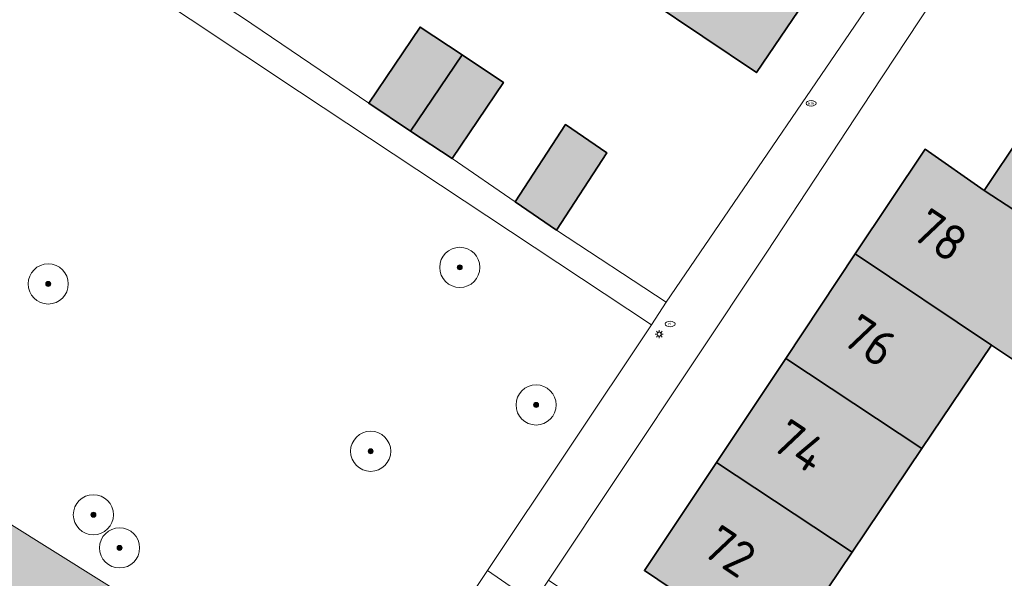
# Model space of a CAD drawing. Header units: metres. Extents: x 125349 to 128236, y 501602 to 503797.
# Tile 198 of 656: x 126637 to 126686, y 501954 to 501982. Entities that reach past the tile are written whole.
import ezdxf
from ezdxf.enums import TextEntityAlignment as Align

# ---------------------------------------------------------------- set-up
doc = ezdxf.new("R2010")
doc.units = ezdxf.units.M
doc.layers.get('0').update_dxf_attribs({"linetype": 'CONTINUOUS'})
for name, color, linetype, lineweight in [('B-WE-GR-BOOM-S-500', 90, 'CONTINUOUS', 18), ('B-WE-IE-MEUBILAIR-S', 7, 'CONTINUOUS', 18), ('B-WE-OG-BEBOUWING-GV', 7, 'CONTINUOUS', 35), ('B-WE-OG-BEBOUWING-T18', 10, 'CONTINUOUS', 18), ('B-WE-OG-TERREIN_BEGROEID-GV', 7, 'CONTINUOUS', 18), ('B-WE-OG-TERREIN_ERF-GV', 7, 'CONTINUOUS', 18), ('B-WE-OG-WATER-GV', 130, 'CONTINUOUS', 18), ('B-WE-VH-OPENVERHARDING_BETONSTRAATSTEEN-GV', 90, 'CONTINUOUS', 18)]:
    doc.layers.add(name, color=color, linetype=linetype, lineweight=lineweight)
doc.layers.add('B-WE-OG-BEBOUWING-V', color=7, linetype='CONTINUOUS', lineweight=18, true_color=0xcc646e)
doc.layers.add('B-WE-OG-WATER-V', color=7, linetype='CONTINUOUS', lineweight=18, true_color=0xbee8ff)
doc.styles.add('NLCS-ISO', font='NLCS-ISO.ttf')
doc.styles.add('NLCS-ISO-M1000-T18', font='NLCS-ISO.ttf', dxfattribs={"height": 1.8})

# ---------------------------------------------------------------- blocks, each defined once
blk = doc.blocks.new('SIE-MEUBILAIR_PAAL_LICHTMAST-SO')
for points in [[(-0.62, 0), (-1, 0)], [(-0.71, 0.71), (-0.44, 0.44)], [(0, 1), (0, 0.62)], [(0.44, 0.44), (0.71, 0.71)], [(1, 0), (0.62, 0)], [(-0.71, -0.71), (-0.44, -0.44)], [(0, -0.62), (0, -1)], [(0.44, -0.44), (0.71, -0.71)]]:
    blk.add_lwpolyline(points)
blk.add_circle((0, 0), 0.5)
blk = doc.blocks.new('SIE-MEUBILAIR_PUT_KOLK-SO')
blk.add_ellipse((0, 0), major_axis=(1.25, 0), ratio=0.54)
at = {"style": 'NLCS-ISO'}
blk.add_text('klk', height=0.75, dxfattribs=at).set_placement((0.03, 0), align=Align.MIDDLE_CENTER)
blk = doc.blocks.new('SIE-MEUBILAIR_PUT_RIOOLPUT-SO')
blk.add_ellipse((0, 0), major_axis=(1.25, 0), ratio=0.54)
at = {"style": 'NLCS-ISO'}
blk.add_text('ri', height=0.75, dxfattribs=at).set_placement((-0.04, 0.07), align=Align.MIDDLE_CENTER)
blk = doc.blocks.new('SGR-BOOM_01-SO')
at = {"linetype": 'ByBlock', "lineweight": 18}
h = blk.add_hatch(color=0, dxfattribs=at)
h.dxf.hatch_style = 1
edge = h.paths.add_edge_path()
edge.add_arc((0, 0), 0.25, 0, 360)
at = {"color": 0, "linetype": 'ByBlock', "lineweight": 18}
for radius in [2, 0.25]:
    blk.add_circle((0, 0), radius, dxfattribs=at)

msp = doc.modelspace()

# ---------------------------------------------------------------- hatches: boundary and pattern name
at = {"layer": 'B-WE-OG-BEBOUWING-V'}
for points in [[(126667.866, 501982.857), (126673.201, 501979.268), (126677.709, 501985.913), (126672.424, 501989.521)], [(126658.538, 501980.152), (126656.45, 501981.539), (126653.896, 501977.742), (126655.973, 501976.361)], [(126658.538, 501980.152), (126655.973, 501976.361), (126658.043, 501974.986), (126660.598, 501978.784)], [(126684.546, 501973.402), (126687.494, 501971.473), (126687.499, 501971.48), (126691.163, 501976.963), (126688.348, 501978.833), (126688.226, 501978.914)], [(126663.24, 501971.429), (126665.745, 501975.276), (126663.696, 501976.679), (126661.191, 501972.832)], [(126678.126, 501970.243), (126684.902, 501965.703), (126687.394, 501964.033), (126690.899, 501969.245), (126690.136, 501969.744), (126687.494, 501971.473), (126684.546, 501973.402), (126681.598, 501975.456)], [(126678.126, 501970.243), (126674.663, 501965.043), (126681.436, 501960.548), (126684.902, 501965.703)], [(126674.663, 501965.043), (126671.208, 501959.856), (126677.966, 501955.388), (126681.436, 501960.548)], [(126671.208, 501959.856), (126667.621, 501954.471), (126674.317, 501949.961), (126677.966, 501955.388)]]:
    msp.add_hatch(color=256, dxfattribs=at).paths.add_polyline_path(points)
at = {"layer": 'B-WE-OG-WATER-V'}
h = msp.add_hatch(color=256, dxfattribs=at)
edge = h.paths.add_edge_path()
edge.add_arc((126721.75, 501925.746), 2.225, 297.1692, 366.6486)
edge.add_arc((126721.723, 501925.745), 2.252, 6.5992, 82.8472)
edge.add_arc((126721.72, 501925.77), 2.228, 82.6991, 89.5584)
edge.add_line((126721.737, 501927.998), (126718.387, 501927.995))
edge.add_line((126718.387, 501927.995), (126692.543, 501924.656))
edge.add_arc((126690.753, 501938.269), 13.73, 258.8072, 277.4901, ccw=False)
edge.add_arc((126691.238, 501938.157), 13.723, 241.3396, 256.7309, ccw=False)
edge.add_line((126684.656, 501926.115), (126682.67, 501927.196))
edge.add_line((126682.67, 501927.196), (126673.85, 501932.972))
edge.add_line((126673.85, 501932.972), (126666.763, 501937.474))
edge.add_line((126666.763, 501937.474), (126658.585, 501942.641))
edge.add_line((126658.585, 501942.641), (126653.871, 501945.602))
edge.add_line((126653.871, 501945.602), (126651.744, 501946.938))
edge.add_line((126651.744, 501946.938), (126643.02, 501952.413))
edge.add_line((126643.02, 501952.413), (126635.833, 501956.916))
edge.add_line((126635.833, 501956.916), (126625.774, 501963.46))
edge.add_line((126625.774, 501963.46), (126616.755, 501969.339))
edge.add_line((126616.755, 501969.339), (126613.486, 501971.536))
edge.add_line((126613.486, 501971.536), (126605.666, 501977.298))
edge.add_line((126605.666, 501977.298), (126600.423, 501981.373))
edge.add_line((126600.423, 501981.373), (126595.08, 501985.45))
edge.add_line((126595.08, 501985.45), (126590.336, 501989.468))
edge.add_line((126590.336, 501989.468), (126585.102, 501994.194))
edge.add_line((126585.102, 501994.194), (126581.158, 501998.201))
edge.add_line((126581.158, 501998.201), (126579.436, 502000))
edge.add_arc((126634.735, 502052.313), 76.122, 218.96106, 223.4108, ccw=False)
edge.add_arc((126639.081, 502055.027), 81.211, 213.14085, 218.52159, ccw=False)
edge.add_line((126571.081, 502010.629), (126568.517, 502014.487))
edge.add_line((126568.517, 502014.487), (126567.465, 502016.07))
edge.add_arc((126541.766, 501999.536), 30.558, 32.756, 45.0609)
edge.add_arc((126540.07, 501997.972), 32.864, 44.8939, 64.56)
edge.add_arc((126553.192, 502025.576), 2.299, 64.3605, 83.5847)
edge.add_arc((126553.194, 502025.585), 2.29, 83.6029, 100.2096)
edge.add_arc((126553.19, 502025.349), 2.522, 99.1683, 130.9157)
edge.add_line((126551.538, 502027.255), (126550.864, 502026.567))
edge.add_line((126550.864, 502026.567), (126550.241, 502025.931))
edge.add_arc((126551.186, 502025.106), 1.255, 138.867, 188.1437)
edge.add_arc((126551.257, 502025.117), 1.326, 188.1773, 242.6346)
edge.add_line((126550.647, 502023.939), (126553.702, 502022.554))
edge.add_arc((126542.017, 502000.284), 25.149, 49.3286, 62.3133, ccw=False)
edge.add_arc((126542.191, 502000.839), 24.616, 35.7534, 48.7954, ccw=False)
edge.add_line((126562.168, 502015.222), (126565.682, 502009.512))
edge.add_arc((126596.761, 502029.176), 36.778, 212.3227, 219.0313)
edge.add_arc((126594.054, 502027.258), 33.467, 219.3985, 225.0269)
edge.add_line((126570.4, 502003.582), (126573.66, 502000))
edge.add_line((126573.66, 502000), (126575.701, 501997.777))
edge.add_line((126575.701, 501997.777), (126580.528, 501992.557))
edge.add_line((126580.528, 501992.557), (126586.939, 501986.214))
edge.add_line((126586.939, 501986.214), (126592.32, 501981.237))
edge.add_line((126592.32, 501981.237), (126594.841, 501979.201))
edge.add_line((126594.841, 501979.201), (126600.632, 501974.968))
edge.add_line((126600.632, 501974.968), (126607.861, 501969.864))
edge.add_line((126607.861, 501969.864), (126614.842, 501964.864))
edge.add_line((126614.842, 501964.864), (126622.269, 501959.657))
edge.add_line((126622.269, 501959.657), (126631.929, 501953.169))
edge.add_line((126631.929, 501953.169), (126640.695, 501947.144))
edge.add_line((126640.695, 501947.144), (126647.979, 501942.339))
edge.add_line((126647.979, 501942.339), (126680.455, 501922.584))
edge.add_arc((126691.074, 501938.931), 19.493, 236.9932, 263.799)
edge.add_arc((126691.118, 501939.161), 19.726, 263.7418, 280.6619)
edge.add_line((126694.768, 501919.775), (126721.722, 501923.347))
edge.add_line((126721.722, 501923.347), (126722.474, 501923.643))
edge.add_arc((126721.708, 501925.853), 2.339, 289.1208, 296.8969)

# ---------------------------------------------------------------- linework, layer by layer
at = {"layer": 'B-WE-OG-BEBOUWING-GV', "flags": 128}
for points in [[(126667.866, 501982.857), (126673.201, 501979.268), (126677.709, 501985.913), (126672.424, 501989.521)], [(126658.538, 501980.152), (126656.45, 501981.539), (126653.896, 501977.742), (126655.973, 501976.361)], [(126658.538, 501980.152), (126655.973, 501976.361), (126658.043, 501974.986), (126660.598, 501978.784)], [(126684.546, 501973.402), (126687.494, 501971.473), (126687.499, 501971.48), (126691.163, 501976.963), (126688.348, 501978.833), (126688.226, 501978.914)], [(126663.24, 501971.429), (126665.745, 501975.276), (126663.696, 501976.679), (126661.191, 501972.832)], [(126678.126, 501970.243), (126684.902, 501965.703), (126687.394, 501964.033), (126690.899, 501969.245), (126690.136, 501969.744), (126687.494, 501971.473), (126684.546, 501973.402), (126681.598, 501975.456)], [(126678.126, 501970.243), (126674.663, 501965.043), (126681.436, 501960.548), (126684.902, 501965.703)], [(126674.663, 501965.043), (126671.208, 501959.856), (126677.966, 501955.388), (126681.436, 501960.548)], [(126671.208, 501959.856), (126667.621, 501954.471), (126674.317, 501949.961), (126677.966, 501955.388)]]:
    msp.add_lwpolyline(points, close=True, dxfattribs=at)
at = {"layer": 'B-WE-OG-TERREIN_BEGROEID-GV', "flags": 128}
for points in [[(126635.833, 501956.916), (126643.02, 501952.413), (126651.744, 501946.938), (126653.871, 501945.602), (126659.802, 501954.479), (126667.977, 501966.719), (126650.438, 501978.32), (126634.139, 501989.153)], [(126722.003, 501927.98), (126722.714, 501929.835), (126691.952, 501950.576), (126690.748, 501950.293), (126683.672, 501939.907), (126682.781, 501938.599), (126673.125, 501945.338), (126662.116, 501952.891), (126659.802, 501954.479), (126653.871, 501945.602)]]:
    msp.add_lwpolyline(points, dxfattribs=at)
at = {"layer": 'B-WE-OG-TERREIN_ERF-GV', "flags": 128}
msp.add_lwpolyline([(126647.606, 501982.009), (126645.647, 501983.289), (126643.402, 501984.756), (126640.404, 501986.71), (126638.305, 501988.113), (126634.976, 501990.386), (126638.883, 501996.382), (126637.384, 501997.334), (126636.413, 501995.817), (126634.172, 501992.325), (126631.604, 501988.322), (126630.652, 501986.923), (126629.2, 501984.774), (126623.81, 501976.448), (126625.108, 501975.584), (126634.139, 501989.153), (126650.438, 501978.32), (126667.977, 501966.719), (126668.709, 501967.837), (126663.24, 501971.429), (126661.191, 501972.832), (126658.043, 501974.986), (126655.973, 501976.361), (126653.896, 501977.742)], close=True, dxfattribs=at)
for points in [[(126684.308, 501986.408), (126678.921, 501978.238), (126673.712, 501970.331), (126662.844, 501953.993), (126682.472, 501940.723), (126683.222, 501941.837), (126680.167, 501943.874), (126681.443, 501945.787), (126682.333, 501945.194), (126683.137, 501946.399), (126683.215, 501946.35), (126685.778, 501950.224)], [(126677.709, 501985.913), (126673.201, 501979.268), (126667.866, 501982.857)], [(126647.606, 501982.009), (126653.896, 501977.742), (126656.45, 501981.539), (126658.538, 501980.152), (126660.598, 501978.784), (126658.043, 501974.986), (126661.191, 501972.832), (126663.696, 501976.679), (126665.745, 501975.276), (126663.24, 501971.429), (126668.709, 501967.837), (126680.51, 501985.156)], [(126687.394, 501964.033), (126684.902, 501965.703), (126681.436, 501960.548), (126677.966, 501955.388), (126674.317, 501949.961), (126667.621, 501954.471), (126671.208, 501959.856), (126674.663, 501965.043), (126678.126, 501970.243), (126681.598, 501975.456), (126684.546, 501973.402), (126688.226, 501978.914)]]:
    msp.add_lwpolyline(points, dxfattribs=at)
at = {"layer": 'B-WE-OG-WATER-GV', "flags": 128}
msp.add_lwpolyline([(126684.656, 501926.115), (126682.67, 501927.196), (126673.85, 501932.972), (126666.763, 501937.474), (126658.585, 501942.641), (126653.871, 501945.602), (126651.744, 501946.938), (126643.02, 501952.413), (126635.833, 501956.916), (126625.774, 501963.46), (126616.755, 501969.339), (126613.486, 501971.536), (126605.666, 501977.298), (126600.423, 501981.373), (126595.08, 501985.45), (126590.336, 501989.468), (126585.102, 501994.194), (126581.158, 501998.201)], dxfattribs=at)
at = {"layer": 'B-WE-VH-OPENVERHARDING_BETONSTRAATSTEEN-GV', "flags": 128}
msp.add_lwpolyline([(126659.802, 501954.479), (126662.116, 501952.891), (126662.844, 501953.993), (126673.712, 501970.331), (126678.921, 501978.238), (126684.308, 501986.408), (126682.346, 501987.938), (126680.51, 501985.156), (126668.709, 501967.837), (126667.977, 501966.719)], close=True, dxfattribs=at)

# ---------------------------------------------------------------- block references
at = {"layer": 'B-WE-GR-BOOM-S-500', "xscale": 0.5, "yscale": 0.5, "zscale": 0.5}
for p in [(126658.428, 501969.574), (126637.929, 501968.749), (126662.227, 501962.723), (126653.988, 501960.417), (126640.177, 501957.255), (126641.482, 501955.605)]:
    msp.add_blockref('SGR-BOOM_01-SO', p, dxfattribs=at)
at = {"layer": 'B-WE-IE-MEUBILAIR-S', "xscale": 0.2, "yscale": 0.2, "zscale": 0.2}
for name, p in [('SIE-MEUBILAIR_PUT_KOLK-SO', (126675.922, 501977.743)), ('SIE-MEUBILAIR_PUT_RIOOLPUT-SO', (126668.9, 501966.755)), ('SIE-MEUBILAIR_PAAL_LICHTMAST-SO', (126668.36, 501966.247))]:
    msp.add_blockref(name, p, dxfattribs=at)

# ---------------------------------------------------------------- texts
at = {"layer": 'B-WE-OG-BEBOUWING-T18', "style": 'NLCS-ISO-M1000-T18'}
for s, rotation, p in [('78', 326.3, (126682.348, 501971.17)), ('76', 326.4, (126678.853, 501965.924)), ('74', 326.3, (126675.359, 501960.677)), ('72', 326.3, (126671.865, 501955.431))]:
    msp.add_text(s, height=1.8, rotation=rotation, dxfattribs=at).set_placement(p, align=Align.MIDDLE)

doc.saveas('drawing.dxf')
